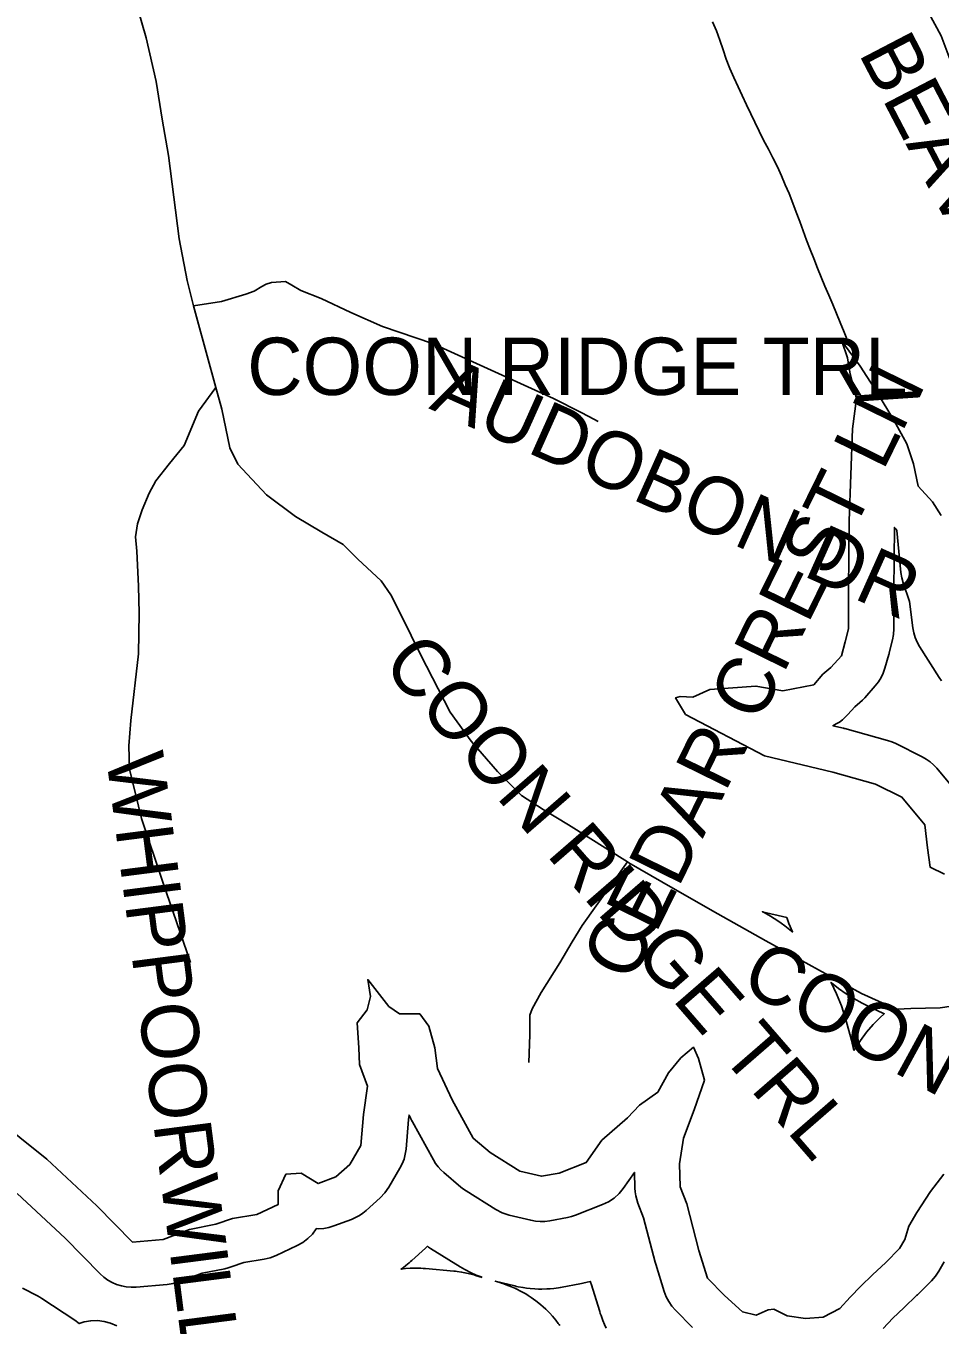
# Model space of a CAD drawing. Extents: x 1950930 to 2061844, y 904556 to 1017002.
# Drawn here: x 1969612 to 1971126, y 994473 to 996625 of the extents above; entities that cross this region are included whole.
import ezdxf

# ---------------------------------------------------------------- set-up
doc = ezdxf.new("R2010")
doc.units = 0
for name, color, linetype in [('Exist Hydrographic Buffer Line', 7, 'Continuous'), ('Exist Hydrographic Lake Shore', 7, 'Continuous'), ('Exist Hydrographic Misc Water Feature', 7, 'Continuous'), ('Exist Road Non-System Type 51', 7, 'Continuous'), ('Exist Road Non-System Type 51 Label', 7, 'Continuous')]:
    doc.layers.add(name, color=color, linetype=linetype)

msp = doc.modelspace()

# ---------------------------------------------------------------- linework, layer by layer
at = {"layer": 'Exist Hydrographic Buffer Line'}
for points in [[(1971128.3, 995540.2), (1971124.5, 995545.5), (1971091.9, 995596.8), (1971087.8, 995604), (1971084.6, 995611.6), (1971082.2, 995619.5), (1971080.7, 995627.6), (1971075.1, 995671.3), (1971064.5, 995702.2), (1971062.2, 995710.7), (1971060.8, 995719.5), (1971054.3, 995789.2), (1971053.1, 995791.1), (1971050.2, 995794.3), (1971049.2, 995690.1), (1971049.2, 995626.2), (1971048.7, 995617), (1971047, 995608), (1971041.5, 995586.2), (1971041.2, 995585), (1971040.9, 995583.8), (1971034.4, 995560.9), (1971031.6, 995553), (1971028, 995545.4), (1971023.5, 995538.3), (1971018.3, 995531.7), (1971000.9, 995512), (1970997, 995508), (1970992.8, 995504.3), (1970984.3, 995497.1), (1970972.9, 995484.1), (1970968.7, 995479.6), (1970964, 995475.5), (1970959.1, 995471.8), (1970953.8, 995468.5), (1970948.3, 995465.6), (1970965.6, 995461.4), (1970966.9, 995461.1), (1970968.1, 995460.8), (1971038.9, 995441.2), (1971045.8, 995438.9), (1971052.5, 995436), (1971096, 995414.1), (1971102.8, 995410.3), (1971109.1, 995405.9), (1971114.9, 995400.7), (1971120.1, 995395.1), (1971158.2, 995349.3)], [(1970715.8, 994468.7), (1970687.5, 994497.1), (1970681.5, 994503.9), (1970676.3, 994511.4), (1970672.1, 994519.4), (1970668.9, 994527.9), (1970654.7, 994573.7), (1970654.2, 994575.3), (1970653.8, 994577), (1970634.7, 994650.3), (1970625.3, 994674.7), (1970623.3, 994680.7), (1970621.8, 994686.9), (1970620.8, 994693.2), (1970620.3, 994699.5), (1970619.6, 994725.4), (1970600.8, 994698.7), (1970593.9, 994690.3), (1970585.8, 994682.9), (1970576.7, 994676.8), (1970566.8, 994672.1), (1970522.1, 994654.7), (1970515.4, 994652.4), (1970508.5, 994650.8), (1970479.1, 994645.3), (1970471.3, 994644.3), (1970463.4, 994644.1), (1970455.5, 994644.7), (1970447.7, 994646.2), (1970411.8, 994654.9), (1970400.4, 994658.6), (1970389.8, 994664.1), (1970340.8, 994694.7), (1970336.3, 994697.7), (1970332, 994701.1), (1970303.7, 994725.1), (1970298.6, 994729.7), (1970294.1, 994734.8), (1970290, 994740.3), (1970286.4, 994746.1), (1970251.6, 994809.3), (1970250.3, 994811.8), (1970249.1, 994814.3), (1970246.3, 994820.4), (1970245.3, 994813.2), (1970241.1, 994764), (1970239.9, 994755.7), (1970237.8, 994747.6), (1970234.9, 994739.8), (1970231.1, 994732.4), (1970212.5, 994700.8), (1970206, 994691.4), (1970198.2, 994683.1), (1970175.3, 994662.4), (1970169.8, 994657.9), (1970163.9, 994653.9), (1970157.6, 994650.5), (1970151, 994647.7), (1970121.6, 994636.8), (1970113.5, 994634.3), (1970105.1, 994632.7), (1970096.7, 994632.1), (1970092.5, 994632.3), (1970092.4, 994632), (1970086.1, 994623.4), (1970078.6, 994615.9), (1970070.2, 994609.5), (1970060.9, 994604.3), (1970026.1, 994587.9), (1970016.3, 994584.2), (1970006.1, 994581.8), (1969972.2, 994576.4), (1969951.5, 994568.9), (1969946.2, 994567.2), (1969940.8, 994565.9), (1969903.2, 994558.4), (1969865.3, 994544.2), (1969855.5, 994541.3), (1969845.3, 994539.7), (1969794.1, 994535.3), (1969785.9, 994535.1), (1969777.7, 994535.7), (1969769.6, 994537.3), (1969761.7, 994539.7), (1969754.1, 994543), (1969747, 994547.1), (1969740.3, 994552), (1969734.2, 994557.5), (1969676.5, 994616.3), (1969597, 994690.7)], [(1971132.5, 994577.2), (1971123.8, 994562), (1971118.3, 994553.6), (1971111.7, 994546.1), (1971088.8, 994523.2), (1971088.2, 994522.6), (1971087.5, 994521.9), (1971065.7, 994501.2), (1971065.6, 994501.1), (1971065.5, 994501), (1971047.5, 994484), (1971031.6, 994467.1)], [(1970572.8, 994467.5), (1970569.9, 994473.6), (1970567.3, 994479.9), (1970564.1, 994488.4), (1970562.9, 994491.6), (1970561.9, 994494.8), (1970547.7, 994540.6), (1970547.5, 994541.2), (1970547.3, 994541.8), (1970546.9, 994543.5), (1970546.5, 994544.7), (1970546.5, 994544.8), (1970546.1, 994544.7), (1970541, 994543.4), (1970534.1, 994541.7), (1970531.5, 994541.2), (1970528.9, 994540.7), (1970499.5, 994535.2), (1970496.6, 994534.7), (1970493.7, 994534.3), (1970485.8, 994533.3), (1970480, 994532.6), (1970474.1, 994532.3), (1970466.2, 994532.1), (1970460.3, 994532.1), (1970454.4, 994532.5), (1970446.5, 994533.1), (1970440.7, 994533.7), (1970434.9, 994534.7), (1970427.1, 994536.1), (1970424.2, 994536.7), (1970421.3, 994537.4), (1970388.9, 994545.2), (1970396.7, 994542.9), (1970399, 994542.2), (1970401.2, 994541.5), (1970407.1, 994539.4), (1970411.4, 994537.8), (1970415.7, 994536.1), (1970421.5, 994533.5), (1970425.7, 994531.6), (1970429.8, 994529.4), (1970435.3, 994526.5), (1970439.4, 994524.2), (1970443.3, 994521.7), (1970448.5, 994518.3), (1970452.4, 994515.6), (1970456.1, 994512.8), (1970461, 994509), (1970464.6, 994506.1), (1970468.1, 994503), (1970472.7, 994498.7), (1970476, 994495.5), (1970479.2, 994492.1), (1970483.5, 994487.5), (1970486.5, 994484), (1970489.5, 994480.4), (1970493.3, 994475.4), (1970494.7, 994473.6), (1970496, 994471.7)], [(1969605.7, 994533.8), (1969630.9, 994520.8), (1969634.4, 994518.9), (1969637.9, 994516.7), (1969692.4, 994480.8), (1969699.7, 994475.1), (1969707.8, 994477.8), (1969718.8, 994479.7), (1969729.9, 994480), (1969741, 994478.6), (1969751.8, 994475.6), (1969761.9, 994471)]]:
    msp.add_lwpolyline(points, dxfattribs=at)
for points in [[(1970881.6, 995123.7), (1970881.3, 995124.2), (1970875.3, 995138.2), (1970871.8, 995147.7), (1970831.3, 995157.4), (1970831.9, 995157.1), (1970838.3, 995153.7), (1970844.6, 995150.2), (1970850.7, 995146.4), (1970856.8, 995142.5), (1970862.7, 995138.4), (1970868.5, 995134.2), (1970874.2, 995129.8), (1970879.8, 995125.2)], [(1970982.7, 994927.4), (1970983.5, 994928), (1970984.7, 994930.3), (1970993.9, 994944.3), (1971003.9, 994957.6), (1971014.7, 994970.3), (1971026.4, 994982.2), (1971033.4, 994988.4), (1971020.5, 994994.1), (1970996.6, 995006.1), (1970983.1, 995013.4), (1970970.1, 995021.4), (1970957.7, 995030.2), (1970945.8, 995039.8), (1970944.8, 995040.6), (1970945.1, 995040), (1970953.9, 995021.5), (1970962.3, 995001.3), (1970968.9, 994980.5), (1970978.8, 994944.5)], [(1970367.3, 994551.6), (1970365.5, 994552.3), (1970357.1, 994555.4), (1970349, 994559.2), (1970338.4, 994564.6), (1970334.5, 994566.8), (1970330.6, 994569.1), (1970281.6, 994599.6), (1970279.9, 994600.7), (1970278.2, 994601.8), (1970276.4, 994603), (1970273.3, 994600.1), (1970250.5, 994579.4), (1970248.5, 994577.6), (1970246.4, 994575.9), (1970240.9, 994571.3), (1970236.7, 994568.1), (1970232.9, 994565.4), (1970240.1, 994566.2), (1970247.8, 994566.8), (1970255.5, 994566.9), (1970265.9, 994566.7), (1970269.7, 994566.5), (1970273.6, 994566.2), (1970320.4, 994561.8), (1970323.2, 994561.6), (1970325.9, 994561.2), (1970333.2, 994560.2), (1970338.6, 994559.2), (1970344, 994558.1), (1970351.1, 994556.3), (1970353.8, 994555.6), (1970356.4, 994554.9)]]:
    msp.add_lwpolyline(points, close=True, dxfattribs=at)
at = {"layer": 'Exist Hydrographic Lake Shore'}
for points in [[(1971133.3, 995219.5), (1971109.3, 995231.5), (1971105, 995263.1), (1971100.6, 995301.3), (1971062.5, 995347.1), (1971018.9, 995368.9), (1970948.1, 995388.5), (1970834.8, 995415.8), (1970704, 995484.4), (1970687.7, 995511.7), (1970695.3, 995513.9), (1970716, 995512.8), (1970744.3, 995525.9), (1970820.6, 995531.3), (1970865.3, 995523.7), (1970916.5, 995533.5), (1970931.7, 995551), (1970944.8, 995561.9), (1970962.2, 995581.5), (1970968.8, 995604.4), (1970974.2, 995626.2), (1970974.2, 995690.5), (1970975.3, 995805), (1970980.8, 995957.6), (1970987.3, 996007.8), (1970977, 996048.1), (1970972.6, 996075.4), (1970962.8, 996102.6), (1970993.3, 996061.2), (1971021.6, 996017.6), (1971048.9, 995971.8), (1971070.7, 995932.5), (1971081.5, 995899.8), (1971089.2, 995862.8), (1971113.1, 995836.6), (1971127.3, 995813.7)], [(1969556.2, 994819.4), (1969646.1, 994747.4), (1969728.9, 994670), (1969787.8, 994610.1), (1969839, 994614.4), (1969882.5, 994630.8), (1969926.1, 994639.5), (1969953.4, 994649.3), (1969994.2, 994655.8), (1970029.1, 994672.2), (1970029.1, 994695.1), (1970042.2, 994722.4), (1970067.2, 994724.5), (1970095.5, 994707.1), (1970125, 994718), (1970147.8, 994738.7), (1970166.4, 994770.3), (1970170.7, 994821.6), (1970177.3, 994868.4), (1970164.2, 994904.4), (1970163.1, 994931.7), (1970160.4, 994973.1), (1970176.7, 994994.9), (1970182.2, 995016.7), (1970177.8, 995045.1), (1970212.7, 995000.4), (1970230.1, 994988.4), (1970263.9, 994988.4), (1970279.1, 994967.7), (1970288.9, 994931.7), (1970293.3, 994897.9), (1970317.3, 994845.5), (1970352.1, 994782.3), (1970380.4, 994758.3), (1970429.5, 994727.8), (1970465.4, 994719.1), (1970494.8, 994724.5), (1970539.5, 994742), (1970565.7, 994779), (1970608.2, 994816.1), (1970627.8, 994836.8), (1970658.3, 994858.6)], [(1970658.3, 994858.6), (1970675.7, 994890.3), (1970696.4, 994915.3), (1970717.1, 994932.8), (1970725.8, 994914.2), (1970735.6, 994878.3), (1970718.2, 994829.2), (1970700.8, 994782.3), (1970694.2, 994739.8), (1970695.3, 994701.6), (1970706.2, 994673.3), (1970726.4, 994595.9), (1970740.5, 994550.1), (1970768.9, 994521.7)], [(1970768.9, 994521.7), (1970798.3, 994494.5), (1970821.2, 994489), (1970840.8, 994497.8), (1970850.6, 994498.8), (1970872.4, 994487.9), (1970902.9, 994483.6), (1970932.3, 994485.8), (1970959.5, 994499.9), (1970977, 994518.5), (1970994.4, 994537), (1971014, 994555.5), (1971035.8, 994576.3), (1971058.7, 994599.2), (1971067.4, 994614.4), (1971073.9, 994636.2), (1971087, 994659.1), (1971109.9, 994694), (1971131.7, 994722.4)]]:
    msp.add_lwpolyline(points, dxfattribs=at)
at = {"layer": 'Exist Hydrographic Misc Water Feature'}
for points in [[(1970748.8, 996632.1), (1970755.6, 996617.2), (1970761.1, 996601.4), (1970766.2, 996585.7), (1970771.6, 996570), (1970777.7, 996554.4), (1970784.3, 996539.5), (1970791.3, 996524.5), (1970798, 996509.7), (1970805, 996494.7), (1970812.2, 996479.8), (1970819.1, 996465.7), (1970826.3, 996450.8), (1970833.5, 996435.8), (1970841.3, 996420.9), (1970848.7, 996406.8)], [(1970848.7, 996406.8), (1970856.3, 996391.9), (1970863, 996377), (1970869.4, 996362.1), (1970875.5, 996347.3), (1970881.7, 996331.5), (1970887.4, 996316.6), (1970893.2, 996300.9), (1970899.1, 996285.9), (1970904.6, 996270.3), (1970910.6, 996254.6), (1970916.5, 996239.6), (1970922.5, 996223.9), (1970928.6, 996209), (1970935, 996194.2), (1970941.6, 996179.3), (1970947.9, 996163.5), (1970954.1, 996148.7), (1970960.4, 996133.8), (1970966.6, 996118), (1970975.2, 996096.5)]]:
    msp.add_lwpolyline(points, dxfattribs=at)
at = {"layer": 'Exist Road Non-System Type 51'}
for points in [[(1969586.6, 996973.8), (1969619.6, 996924.8), (1969706.2, 996810.5), (1969756.6, 996739.9), (1969780.2, 996692.8), (1969795.4, 996659.2), (1969810.5, 996605.4), (1969827.2, 996533.1), (1969837.4, 996470.9), (1969847.5, 996410.4), (1969865.1, 996272.5), (1969878.5, 996203.6), (1969889.1, 996161.5)], [(1971075.6, 996704.9), (1971127.4, 996608.7), (1971189, 996445.2), (1971216.2, 996363.6), (1971259.5, 996278.6), (1971281.4, 996239.7), (1971296.6, 996197.1)], [(1969889.1, 996161.5), (1969935.5, 996168.6), (1969975.8, 996180.6), (1969989.6, 996185.9), (1970002.2, 996193.2), (1970009.4, 996197.4), (1970018.4, 996199.8), (1970041.2, 996201.6), (1970052, 996195.6), (1970067, 996186.6), (1970100.6, 996173.4), (1970149.4, 996150.6), (1970202.1, 996127.1), (1970285, 996098.9), (1970430.6, 996032.8), (1970485.2, 996007.6), (1970530, 995985.2), (1970544, 995978.1), (1970559.2, 995969.9)], [(1969889.1, 996161.5), (1969893.8, 996143.1), (1969925.8, 996026.3)], [(1969925.8, 996026.3), (1969897.4, 995986.6), (1969873.4, 995930.2), (1969849.4, 995900.1), (1969826.5, 995871.3), (1969815.8, 995850.9), (1969803.8, 995823.2), (1969796.5, 995800.4), (1969792.9, 995778.8), (1969795.4, 995754.8), (1969797.8, 995696.9), (1969798.8, 995652.2), (1969797.8, 995584.5), (1969785.4, 995474.3), (1969782.1, 995432.4), (1969783, 995393.7), (1969802.9, 995312.1), (1969838.4, 995206.6), (1969884, 995073.4)], [(1969925.8, 996026.3), (1969935.8, 995990.1), (1969949.1, 995926.2), (1969962.6, 995899.3), (1969977.8, 995882.5), (1970010.2, 995848.4), (1970057.9, 995812.5), (1970101.9, 995786.4), (1970136.9, 995765.8), (1970161.1, 995741.6), (1970199.8, 995705.6), (1970215.9, 995682.3), (1970233.9, 995646.4), (1970265.2, 995583.5), (1970314.2, 995488.3), (1970349.2, 995439.8), (1970392.4, 995389.6), (1970432.4, 995350.1), (1970468.2, 995326.7), (1970510.5, 995301.6), (1970608, 995240.1)], [(1970608, 995240.1), (1970532.8, 995134.6), (1970516.1, 995107.6), (1970496, 995072.9), (1970464.8, 995023.6), (1970450.2, 994996.6), (1970446.1, 994986.2), (1970446.1, 994974.4), (1970446.1, 994953.6), (1970444.6, 994907.4)], [(1970608, 995240.1), (1970610.1, 995238.7), (1970682.9, 995196.5), (1970757.4, 995154.2), (1970837.2, 995109.4), (1970995.8, 995022.2), (1971040.8, 995001.6), (1971055.1, 994996.2), (1971077.5, 994997.1), (1971126, 994998), (1971167.4, 995004.3), (1971249, 995008.8)]]:
    msp.add_lwpolyline(points, dxfattribs=at)

# ---------------------------------------------------------------- texts
at = {"layer": 'Exist Road Non-System Type 51 Label'}
for s, rotation, p in [('  BEAVER DAM RD', 297.5417, (1970957.1, 996643)), ('  AUDOBON DR', 335.8994, (1970213.4, 996020.5)), ('  CEDAR CREST LN', 63.8428, (1970583, 994973.7)), ('  COON RIDGE TRL', 310.9745, (1970152.8, 995619.6)), ('  WHIPPOORWILL LN', 277.3268, (1969735.1, 995485)), ('  COON RIDGE TRL', 331.3984, (1970729.5, 995065.6))]:
    msp.add_text(s, height=95, rotation=rotation, dxfattribs=at).set_placement(p)
msp.add_text('  COON RIDGE TRL', height=95, dxfattribs=at).set_placement((1969907.4, 996013.7))

doc.saveas('drawing.dxf')
